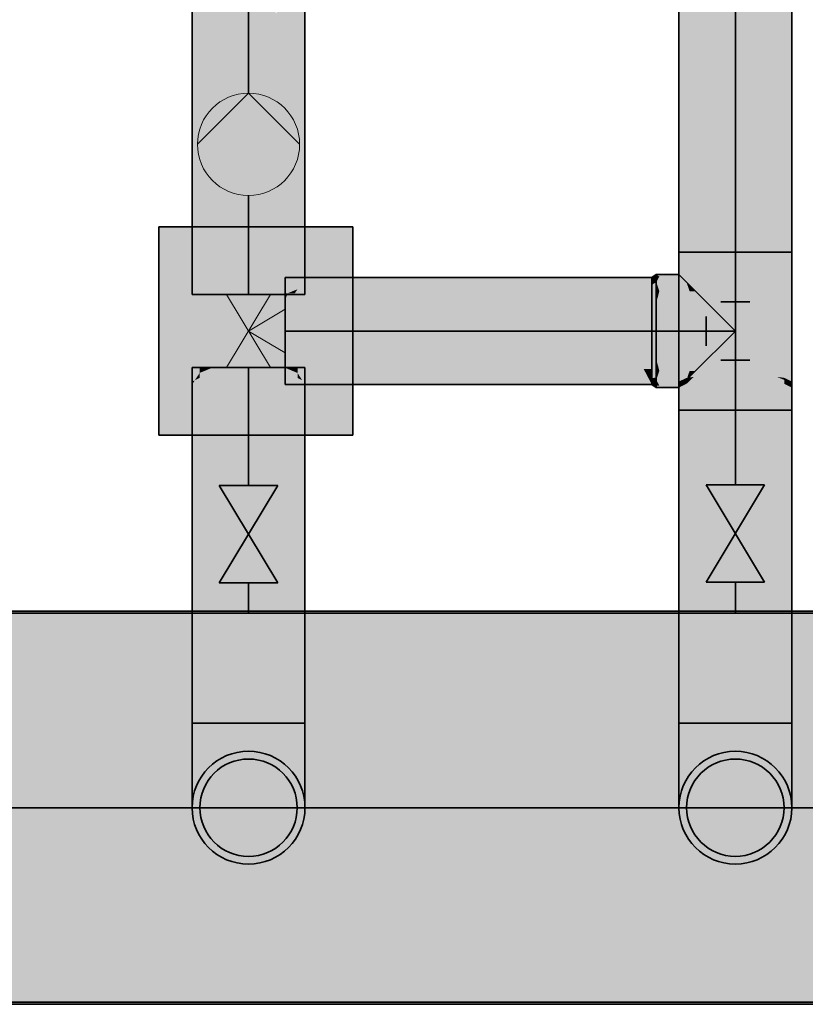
# Model space of a CAD drawing. Extents: x -459 to 541, y -543 to 550.
# Tile 503 of 577: x 203 to 211, y 259 to 269. Entities that reach past the tile are written whole.
import ezdxf
from ezdxf.lldxf.tags import DXFTag

# ---------------------------------------------------------------- set-up
doc = ezdxf.new("R2010")
doc.units = 0
doc.layers.get('0').update_dxf_attribs({"lineweight": 35})
doc.layers.add('0-Shading', color=7, linetype='Continuous', lineweight=35)
for name, color, linetype, lineweight, true_color in [('H_Heizung', 1, 'Continuous', 35, 0xff0000), ('H_Ruecklauf', 5, 'Continuous', 35, 0x0000ff), ('H_Vorlauf', 1, 'Continuous', 35, 0xff0000), ('H_Vorlauf@DELETE-EINSTRICH', 1, 'Continuous', 5, 0xff0000)]:
    doc.layers.add(name, color=color, linetype=linetype, lineweight=lineweight, true_color=true_color)
tags = doc.linetypes.add('STRICHPUNKT2', pattern=[12.7, 6.35, -3.175, 0, -3.175]).pattern_tags.tags
tags[10:11] = [DXFTag(74, 4), DXFTag(75, 0), DXFTag(340, '0'), DXFTag(46, 0.0), DXFTag(50, 0.0), DXFTag(44, 0.0), DXFTag(45, 0.0)]
tags[8:9] = [DXFTag(74, 4), DXFTag(75, 0), DXFTag(340, '0'), DXFTag(46, 0.0), DXFTag(50, 0.0), DXFTag(44, 0.0), DXFTag(45, 0.0)]
tags[6:7] = [DXFTag(74, 4), DXFTag(75, 0), DXFTag(340, '0'), DXFTag(46, 0.0), DXFTag(50, 0.0), DXFTag(44, 0.0), DXFTag(45, 0.0)]
tags[4:5] = [DXFTag(74, 4), DXFTag(75, 0), DXFTag(340, '0'), DXFTag(46, 0.0), DXFTag(50, 0.0), DXFTag(44, 0.0), DXFTag(45, 0.0)]

# ---------------------------------------------------------------- blocks, each defined once
blk = doc.blocks.new('Shading-A07ALAKV1N', base_point=(152.569, 260.296))
at = {"layer": '0-Shading', "color": 174, "true_color": 0x0000a0}
for points in [[(209.489, 267.005), (209.567, 267.005), (209.489, 276.926), (209.567, 276.926)], [(210.572, 274.498), (210.572, 267.005), (210.649, 274.409), (210.649, 267.005)], [(209.567, 265.712), (209.567, 267.005), (209.489, 265.674), (209.489, 267.005)], [(210.649, 265.674), (210.649, 267.005), (210.572, 265.712), (210.572, 267.005)], [(209.489, 265.613), (209.529, 265.633), (209.567, 265.712), (209.567, 265.691)], [(209.489, 265.643), (209.489, 265.613), (209.518, 265.688), (209.567, 265.712)], [(209.489, 265.674), (209.489, 265.643), (209.518, 265.688)], [(209.529, 265.633), (209.567, 265.651), (209.567, 265.691)], [(210.609, 265.633), (210.572, 265.712), (210.572, 265.691)], [(210.572, 265.712), (210.609, 265.633), (210.649, 265.643), (210.649, 265.613)], [(210.572, 265.712), (210.649, 265.643), (210.62, 265.688)], [(210.572, 265.651), (210.609, 265.633), (210.572, 265.691)], [(210.649, 265.643), (210.649, 265.674), (210.62, 265.688)], [(209.489, 265.381), (209.567, 265.381), (209.489, 265.613), (209.567, 265.651)], [(210.572, 265.381), (210.649, 265.381), (210.572, 265.651), (210.649, 265.613)], [(209.489, 262.166), (209.567, 262.166), (209.489, 265.381), (209.567, 265.381)], [(210.572, 262.166), (210.649, 262.166), (210.572, 265.381), (210.649, 265.381)], [(209.489, 261.94), (209.567, 261.865), (209.489, 262.166), (209.567, 262.166)], [(210.572, 261.865), (210.649, 261.94), (210.572, 262.166), (210.649, 262.166)]]:
    blk.add_solid(points, dxfattribs=at)
at = {"layer": '0-Shading', "color": 172, "true_color": 0x0000d9}
for points in [[(209.567, 276.923), (209.567, 267.005), (209.779, 276.338), (209.779, 267.005)], [(210.359, 274.938), (210.359, 267.005), (210.572, 274.498), (210.572, 267.005)], [(209.779, 265.74), (209.779, 267.005), (209.567, 265.712), (209.567, 267.005)], [(210.572, 265.712), (210.572, 267.005), (210.359, 265.74), (210.359, 267.005)], [(209.567, 265.651), (209.779, 265.679), (209.642, 265.722), (209.779, 265.74)], [(209.567, 265.691), (209.642, 265.722), (209.6, 265.717)], [(209.567, 265.651), (209.642, 265.722), (209.567, 265.691)], [(209.567, 265.691), (209.6, 265.717), (209.567, 265.712)], [(209.567, 265.381), (209.779, 265.381), (209.567, 265.651), (209.779, 265.679)], [(210.359, 265.679), (210.496, 265.722), (210.359, 265.74)], [(210.359, 265.679), (210.572, 265.651), (210.496, 265.722), (210.572, 265.691)], [(210.359, 265.381), (210.572, 265.381), (210.359, 265.679), (210.572, 265.651)], [(210.496, 265.722), (210.572, 265.691), (210.538, 265.717)], [(210.572, 265.691), (210.572, 265.712), (210.538, 265.717)], [(209.567, 262.166), (209.779, 262.166), (209.567, 265.381), (209.779, 265.381)], [(210.359, 262.166), (210.572, 262.166), (210.359, 265.381), (210.572, 265.381)], [(209.567, 261.865), (209.779, 261.81), (209.567, 262.166), (209.779, 262.166)], [(210.359, 261.81), (210.572, 261.865), (210.359, 262.166), (210.572, 262.166)]]:
    blk.add_solid(points, dxfattribs=at)
at = {"layer": '0-Shading', "color": 5, "true_color": 0x0000fa}
for points in [[(209.779, 276.338), (209.779, 267.005), (210.069, 275.612), (210.069, 267.005)], [(210.069, 275.612), (210.069, 267.005), (210.359, 274.938), (210.359, 267.005)], [(210.069, 265.75), (210.069, 267.005), (209.779, 265.74), (209.779, 267.005)], [(210.359, 265.74), (210.359, 267.005), (210.069, 265.75), (210.069, 267.005)], [(210.069, 265.69), (210.069, 265.75), (209.779, 265.679), (209.779, 265.74)], [(209.779, 265.381), (210.069, 265.381), (209.779, 265.679), (210.069, 265.69)], [(210.359, 265.679), (210.359, 265.74), (210.069, 265.69), (210.069, 265.75)], [(210.069, 265.381), (210.359, 265.381), (210.069, 265.69), (210.359, 265.679)], [(209.779, 262.166), (210.069, 262.166), (209.779, 265.381), (210.069, 265.381)], [(210.069, 262.166), (210.359, 262.166), (210.069, 265.381), (210.359, 265.381)]]:
    blk.add_solid(points, dxfattribs=at)
at = {"layer": '0-Shading', "color": 174, "true_color": 0x0000b0}
for points in [[(205.649, 266.743), (205.444, 266.743), (205.473, 266.582), (205.444, 266.582)], [(205.649, 266.743), (205.473, 266.582), (205.572, 266.623)], [(205.545, 266.582), (207.96, 266.582), (205.649, 266.743), (207.562, 266.743)], [(207.562, 266.743), (207.96, 266.582), (207.783, 266.743), (208.387, 266.582)], [(207.783, 266.743), (208.387, 266.582), (208.166, 266.743), (208.814, 266.582)], [(208.166, 266.743), (208.814, 266.582), (208.608, 266.743), (209.127, 266.582)], [(208.608, 266.743), (209.127, 266.582), (209.212, 266.601), (209.212, 266.582)], [(208.608, 266.743), (209.212, 266.601), (208.991, 266.743)], [(208.991, 266.743), (209.156, 266.637), (209.212, 266.743)], [(209.156, 266.637), (209.212, 266.601), (209.212, 266.743)], [(209.509, 266.753), (209.288, 266.753), (209.567, 266.695), (209.257, 266.695)], [(209.288, 266.753), (209.257, 266.753), (209.257, 266.695)], [(205.473, 266.582), (205.545, 266.582), (205.572, 266.623)], [(205.444, 265.688), (209.188, 265.688), (205.444, 265.804), (209.127, 265.804)], [(209.127, 265.804), (209.156, 265.749), (209.212, 265.804), (209.212, 265.786)], [(209.156, 265.749), (209.188, 265.688), (209.212, 265.786), (209.212, 265.688)], [(205.444, 265.688), (205.444, 265.643), (205.62, 265.688), (205.649, 265.643)], [(205.62, 265.688), (205.649, 265.643), (209.188, 265.688), (209.212, 265.643)], [(209.212, 265.643), (209.212, 265.688), (209.188, 265.688)], [(209.567, 265.691), (209.257, 265.691), (209.509, 265.633), (209.288, 265.633)], [(209.257, 265.691), (209.257, 265.633), (209.288, 265.633)]]:
    blk.add_solid(points, dxfattribs=at)
at = {"layer": '0-Shading', "color": 174, "true_color": 0x00009b}
for points in [[(209.257, 266.695), (209.257, 266.773), (209.212, 266.669), (209.212, 266.743)], [(209.223, 265.711), (209.212, 265.717), (209.212, 265.704)], [(209.212, 265.643), (209.223, 265.711), (209.212, 265.704)], [(209.212, 265.643), (209.257, 265.613), (209.223, 265.711), (209.257, 265.691)]]:
    blk.add_solid(points, dxfattribs=at)
at = {"layer": '0-Shading', "color": 172, "true_color": 0x0000cb}
for points in [[(209.257, 266.483), (209.257, 266.695), (209.212, 266.468), (209.212, 266.669)], [(209.212, 265.717), (209.257, 265.903), (209.212, 265.918)], [(209.212, 265.717), (209.223, 265.711), (209.257, 265.903), (209.257, 265.715)], [(209.223, 265.711), (209.257, 265.691), (209.257, 265.715)]]:
    blk.add_solid(points, dxfattribs=at)
at = {"layer": '0-Shading', "color": 174, "true_color": 0x000090}
for points in [[(209.489, 266.773), (209.257, 266.773), (209.509, 266.753), (209.288, 266.753)], [(209.257, 266.773), (209.257, 266.753), (209.288, 266.753)], [(209.257, 265.633), (209.257, 265.613), (209.509, 265.633), (209.489, 265.613)]]:
    blk.add_solid(points, dxfattribs=at)
at = {"layer": '0-Shading', "color": 172, "true_color": 0x0000cd}
for points in [[(209.587, 266.637), (209.567, 266.695), (209.277, 266.637), (209.257, 266.695)], [(209.277, 266.637), (209.257, 266.695), (209.257, 266.637)], [(209.567, 266.695), (209.599, 266.603), (209.659, 266.603)], [(209.288, 266.603), (209.277, 266.637), (209.257, 266.603), (209.257, 266.637)], [(209.288, 266.603), (209.599, 266.603), (209.277, 266.637), (209.587, 266.637)], [(209.288, 265.783), (209.257, 265.783), (209.266, 265.717), (209.257, 265.717)], [(209.576, 265.717), (209.599, 265.783), (209.266, 265.717), (209.288, 265.783)], [(209.593, 265.717), (209.659, 265.783), (209.576, 265.717), (209.599, 265.783)], [(209.593, 265.717), (209.266, 265.717), (209.567, 265.691), (209.257, 265.691)], [(209.266, 265.717), (209.257, 265.717), (209.257, 265.691)]]:
    blk.add_solid(points, dxfattribs=at)
at = {"layer": '0-Shading', "color": 5, "true_color": 0x0000f5}
for points in [[(205.473, 266.582), (205.444, 266.582), (205.444, 266.514)], [(205.545, 266.582), (205.444, 266.193), (205.502, 266.193)], [(205.545, 266.582), (205.473, 266.582), (205.444, 266.193), (205.444, 266.514)], [(205.502, 266.193), (208.608, 266.193), (205.545, 266.582), (207.96, 266.582)], [(207.96, 266.582), (208.608, 266.193), (208.387, 266.582), (208.991, 266.193)], [(208.387, 266.582), (208.991, 266.193), (208.814, 266.582), (209.212, 266.193)], [(208.814, 266.582), (209.212, 266.193), (209.127, 266.582)], [(209.127, 266.582), (209.156, 266.449), (209.212, 266.582), (209.212, 266.537)], [(209.156, 266.449), (209.212, 266.193), (209.212, 266.537)], [(209.639, 266.343), (209.624, 266.483), (209.288, 266.343), (209.257, 266.483)], [(209.257, 266.483), (209.257, 266.343), (209.288, 266.343)], [(209.779, 266.483), (209.624, 266.483), (209.837, 266.343), (209.639, 266.343)], [(209.919, 266.343), (209.779, 266.483), (209.837, 266.343)], [(205.444, 266.193), (205.444, 265.804), (205.502, 266.193), (205.545, 265.804)], [(205.545, 265.804), (209.127, 265.804), (205.502, 266.193), (208.608, 266.193)], [(208.608, 266.193), (209.127, 265.804), (209.212, 265.85), (209.212, 265.804)], [(208.608, 266.193), (209.212, 265.85), (208.991, 266.193)], [(208.991, 266.193), (209.156, 265.937), (209.212, 266.193)], [(209.156, 265.937), (209.212, 265.85), (209.212, 266.193)], [(209.624, 265.903), (209.639, 266.043), (209.257, 265.903), (209.288, 266.043)], [(209.288, 266.043), (209.257, 266.043), (209.257, 265.903)], [(209.779, 265.903), (209.837, 266.043), (209.624, 265.903), (209.639, 266.043)], [(209.779, 265.903), (209.919, 266.043), (209.837, 266.043)]]:
    blk.add_solid(points, dxfattribs=at)
at = {"layer": '0-Shading', "color": 172, "true_color": 0x0000e4}
for points in [[(209.624, 266.483), (209.599, 266.603), (209.257, 266.483), (209.288, 266.603)], [(209.288, 266.603), (209.257, 266.603), (209.257, 266.483)], [(209.659, 266.603), (209.599, 266.603), (209.779, 266.483), (209.624, 266.483)], [(209.599, 265.783), (209.624, 265.903), (209.288, 265.783), (209.257, 265.903)], [(209.277, 265.827), (209.257, 265.903), (209.257, 265.827)], [(209.779, 265.903), (209.624, 265.903), (209.659, 265.783), (209.599, 265.783)], [(209.288, 265.783), (209.277, 265.827), (209.257, 265.783), (209.257, 265.827)]]:
    blk.add_solid(points, dxfattribs=at)
at = {"layer": '0-Shading', "color": 5, "true_color": 0x0000e7}
for points in [[(209.257, 266.193), (209.257, 266.483), (209.212, 266.193), (209.212, 266.468)], [(209.257, 265.903), (209.257, 266.193), (209.212, 265.918), (209.212, 266.193)]]:
    blk.add_solid(points, dxfattribs=at)
at = {"layer": '0-Shading', "color": 5, "true_color": 0x0000fd}
for points in [[(209.288, 266.343), (209.257, 266.343), (209.257, 266.193)], [(209.643, 266.248), (209.639, 266.343), (209.268, 266.248), (209.288, 266.343)], [(209.837, 266.343), (209.639, 266.343), (209.857, 266.193), (209.645, 266.193)], [(210.069, 266.193), (209.919, 266.343), (209.857, 266.193), (209.837, 266.343)], [(209.257, 266.193), (209.645, 266.193), (209.268, 266.248), (209.643, 266.248)], [(209.639, 266.043), (209.645, 266.193), (209.288, 266.043), (209.257, 266.193)], [(209.257, 266.193), (209.257, 266.043), (209.288, 266.043)], [(209.857, 266.193), (209.645, 266.193), (209.837, 266.043), (209.639, 266.043)], [(209.919, 266.043), (210.069, 266.193), (209.837, 266.043), (209.857, 266.193)]]:
    blk.add_solid(points, dxfattribs=at)
at = {"layer": '0-Shading', "color": 14, "true_color": 0x900000}
for points in [[(152.569, 263.296), (152.569, 263.227), (232.569, 263.296), (232.569, 263.227)], [(152.569, 259.364), (152.569, 259.296), (232.569, 259.364), (232.569, 259.296)]]:
    blk.add_solid(points, dxfattribs=at)
at = {"layer": '0-Shading', "color": 14, "true_color": 0xb00000}
for points in [[(152.569, 263.227), (152.569, 263.028), (232.569, 263.227), (232.569, 263.028)], [(152.569, 259.564), (152.569, 259.364), (232.569, 259.564), (232.569, 259.364)]]:
    blk.add_solid(points, dxfattribs=at)
at = {"layer": '0-Shading', "color": 12, "true_color": 0xcd0000}
for points in [[(152.569, 263.028), (152.569, 262.71), (232.569, 263.028), (232.569, 262.71)], [(152.569, 259.881), (152.569, 259.564), (232.569, 259.881), (232.569, 259.564)]]:
    blk.add_solid(points, dxfattribs=at)
at = {"layer": '0-Shading', "color": 12, "true_color": 0xe40000}
for points in [[(152.569, 262.71), (152.569, 262.296), (232.569, 262.71), (232.569, 262.296)], [(152.569, 260.296), (152.569, 259.881), (232.569, 260.296), (232.569, 259.881)]]:
    blk.add_solid(points, dxfattribs=at)
at = {"layer": '0-Shading', "color": 1, "true_color": 0xf50000}
for points in [[(152.569, 262.296), (152.569, 261.813), (232.569, 262.296), (232.569, 261.813)], [(152.569, 260.778), (152.569, 260.296), (232.569, 260.778), (232.569, 260.296)]]:
    blk.add_solid(points, dxfattribs=at)
at = {"layer": '0-Shading', "color": 5, "true_color": 0x0000f9}
for points in [[(209.779, 261.81), (210.069, 261.79), (209.779, 262.166), (210.069, 262.166)], [(210.069, 261.79), (210.359, 261.81), (210.069, 262.166), (210.359, 262.166)]]:
    blk.add_solid(points, dxfattribs=at)
at = {"layer": '0-Shading', "color": 174, "true_color": 0x00009e}
for points in [[(209.489, 261.731), (209.567, 261.586), (209.489, 261.94), (209.567, 261.865)], [(210.572, 261.586), (210.649, 261.731), (210.572, 261.865), (210.649, 261.94)]]:
    blk.add_solid(points, dxfattribs=at)
at = {"layer": '0-Shading', "color": 172, "true_color": 0x0000d3}
for points in [[(209.567, 261.586), (209.779, 261.479), (209.567, 261.865), (209.779, 261.81)], [(210.359, 261.479), (210.572, 261.586), (210.359, 261.81), (210.572, 261.865)]]:
    blk.add_solid(points, dxfattribs=at)
at = {"layer": '0-Shading', "color": 1, "true_color": 0xfd0000}
for points in [[(152.569, 261.813), (152.569, 261.296), (232.569, 261.813), (232.569, 261.296)], [(152.569, 261.296), (152.569, 260.778), (232.569, 261.296), (232.569, 260.778)]]:
    blk.add_solid(points, dxfattribs=at)
at = {"layer": '0-Shading', "color": 174, "true_color": 0x000099}
for points in [[(209.489, 261.55), (209.567, 261.345), (209.489, 261.731), (209.567, 261.586)], [(210.572, 261.345), (210.649, 261.55), (210.572, 261.586), (210.649, 261.731)]]:
    blk.add_solid(points, dxfattribs=at)
at = {"layer": '0-Shading', "color": 5, "true_color": 0x0000f1}
for points in [[(209.779, 261.479), (210.069, 261.441), (209.779, 261.81), (210.069, 261.79)], [(210.069, 261.441), (210.359, 261.479), (210.069, 261.79), (210.359, 261.81)]]:
    blk.add_solid(points, dxfattribs=at)
at = {"layer": '0-Shading', "color": 174, "true_color": 0x000093}
for points in [[(209.489, 261.412), (209.567, 261.161), (209.489, 261.55), (209.567, 261.345)], [(210.572, 261.161), (210.649, 261.412), (210.572, 261.345), (210.649, 261.55)]]:
    blk.add_solid(points, dxfattribs=at)
at = {"layer": '0-Shading', "color": 172, "true_color": 0x0000c7}
for points in [[(209.567, 261.345), (209.779, 261.195), (209.567, 261.586), (209.779, 261.479)], [(210.359, 261.195), (210.572, 261.345), (210.359, 261.479), (210.572, 261.586)]]:
    blk.add_solid(points, dxfattribs=at)
at = {"layer": '0-Shading', "color": 172, "true_color": 0x0000e1}
for points in [[(209.779, 261.195), (210.069, 261.14), (209.779, 261.479), (210.069, 261.441)], [(210.069, 261.14), (210.359, 261.195), (210.069, 261.441), (210.359, 261.479)]]:
    blk.add_solid(points, dxfattribs=at)
at = {"layer": '0-Shading', "color": 174, "true_color": 0x00008c}
for points in [[(209.489, 261.325), (209.567, 261.045), (209.489, 261.412), (209.567, 261.161)], [(210.572, 261.045), (210.649, 261.325), (210.572, 261.161), (210.649, 261.412)]]:
    blk.add_solid(points, dxfattribs=at)
at = {"layer": '0-Shading', "color": 176, "true_color": 0x000083}
for points in [[(209.489, 261.296), (209.567, 261.006), (209.489, 261.325), (209.567, 261.045)], [(210.572, 261.006), (210.649, 261.296), (210.572, 261.045), (210.649, 261.325)]]:
    blk.add_solid(points, dxfattribs=at)
at = {"layer": '0-Shading', "color": 172, "true_color": 0x0000b6}
for points in [[(209.567, 261.161), (209.779, 260.977), (209.567, 261.345), (209.779, 261.195)], [(210.359, 260.977), (210.572, 261.161), (210.359, 261.195), (210.572, 261.345)]]:
    blk.add_solid(points, dxfattribs=at)
at = {"layer": '0-Shading', "color": 174, "true_color": 0x0000a2}
for points in [[(209.567, 261.045), (209.779, 260.84), (209.567, 261.161), (209.779, 260.977)], [(210.359, 260.84), (210.572, 261.045), (210.359, 260.977), (210.572, 261.161)]]:
    blk.add_solid(points, dxfattribs=at)
at = {"layer": '0-Shading', "color": 172, "true_color": 0x0000ca}
for points in [[(209.779, 260.977), (210.069, 260.91), (209.779, 261.195), (210.069, 261.14)], [(210.069, 260.91), (210.359, 260.977), (210.069, 261.14), (210.359, 261.195)]]:
    blk.add_solid(points, dxfattribs=at)
at = {"layer": '0-Shading', "color": 176, "true_color": 0x00008b}
for points in [[(209.567, 261.006), (209.779, 260.793), (209.567, 261.045), (209.779, 260.84)], [(210.359, 260.793), (210.572, 261.006), (210.359, 260.84), (210.572, 261.045)]]:
    blk.add_solid(points, dxfattribs=at)
at = {"layer": '0-Shading', "color": 174, "true_color": 0x0000ae}
for points in [[(209.779, 260.84), (210.069, 260.765), (209.779, 260.977), (210.069, 260.91)], [(210.069, 260.765), (210.359, 260.84), (210.069, 260.91), (210.359, 260.977)]]:
    blk.add_solid(points, dxfattribs=at)
at = {"layer": '0-Shading', "color": 174, "true_color": 0x00008f}
for points in [[(209.779, 260.793), (210.069, 260.716), (209.779, 260.84), (210.069, 260.765)], [(210.069, 260.716), (210.359, 260.793), (210.069, 260.765), (210.359, 260.84)]]:
    blk.add_solid(points, dxfattribs=at)
blk = doc.blocks.new('Shading-A07ALAKX1N', base_point=(152.549, 262.235))
at = {"layer": '0-Shading', "color": 12, "true_color": 0xd90000}
for points in [[(205.572, 269.047), (205.572, 274.281), (205.359, 269.453), (205.359, 275.602)], [(204.567, 269.962), (204.567, 268.818), (204.779, 269.981), (204.779, 268.733)], [(205.359, 269.453), (205.359, 268.346), (205.572, 269.047), (205.572, 268.148)], [(204.779, 268.733), (204.567, 268.818), (204.672, 266.568), (204.567, 266.821)], [(204.779, 268.733), (204.672, 266.568), (204.779, 266.568)], [(205.359, 268.346), (205.359, 266.568), (205.572, 268.148), (205.572, 266.568)], [(204.567, 266.821), (204.567, 266.568), (204.672, 266.568)], [(204.567, 265.763), (204.666, 265.804), (204.567, 265.818), (204.672, 265.818)], [(204.779, 265.818), (204.699, 265.818), (204.567, 265.712), (204.567, 265.763)], [(204.779, 265.818), (204.567, 265.712), (204.779, 265.74)], [(204.666, 265.804), (204.699, 265.818), (204.672, 265.818)], [(205.439, 265.818), (205.359, 265.818), (205.572, 265.712), (205.359, 265.74)], [(205.467, 265.818), (205.439, 265.818), (205.473, 265.804)], [(205.439, 265.818), (205.572, 265.712), (205.572, 265.763)], [(205.572, 265.763), (205.572, 265.818), (205.473, 265.804), (205.467, 265.818)], [(204.567, 265.712), (204.567, 262.166), (204.779, 265.74), (204.779, 262.166)], [(205.359, 265.74), (205.359, 262.166), (205.572, 265.712), (205.572, 262.166)], [(204.567, 261.865), (204.779, 261.81), (204.567, 262.166), (204.779, 262.166)], [(205.359, 261.81), (205.572, 261.865), (205.359, 262.166), (205.572, 262.166)]]:
    blk.add_solid(points, dxfattribs=at)
at = {"layer": '0-Shading', "color": 14, "true_color": 0xa00000}
for points in [[(205.649, 268.687), (205.649, 273.005), (205.572, 269.047), (205.572, 274.281)], [(204.489, 269.743), (204.489, 268.792), (204.567, 269.962), (204.567, 268.818)], [(205.572, 269.047), (205.572, 268.148), (205.649, 268.687), (205.649, 268.019)], [(204.567, 268.818), (204.489, 268.792), (204.567, 266.821), (204.489, 267.521)], [(205.572, 268.148), (205.572, 266.568), (205.649, 268.019), (205.649, 266.568)], [(204.567, 266.821), (204.489, 267.521), (204.567, 266.623), (204.489, 266.743)], [(204.489, 266.743), (204.489, 266.568), (204.567, 266.623), (204.567, 266.568)], [(204.567, 265.818), (204.489, 265.818), (204.518, 265.688), (204.489, 265.674)], [(204.567, 265.818), (204.518, 265.688), (204.567, 265.763)], [(205.649, 265.818), (205.572, 265.818), (205.62, 265.688), (205.572, 265.763)], [(205.649, 265.818), (205.62, 265.688), (205.649, 265.674)], [(204.567, 265.712), (204.489, 262.166), (204.567, 262.166)], [(204.567, 265.712), (204.518, 265.688), (204.489, 262.166), (204.489, 265.643)], [(204.518, 265.688), (204.489, 265.674), (204.489, 265.643)], [(204.518, 265.688), (204.567, 265.712), (204.567, 265.763)], [(205.572, 265.763), (205.572, 265.712), (205.62, 265.688)], [(205.572, 265.712), (205.572, 262.166), (205.649, 265.674), (205.649, 262.166)], [(204.489, 261.94), (204.567, 261.865), (204.489, 262.166), (204.567, 262.166)], [(205.572, 261.865), (205.649, 261.94), (205.572, 262.166), (205.649, 262.166)]]:
    blk.add_solid(points, dxfattribs=at)
at = {"layer": '0-Shading', "color": 1, "true_color": 0xfa0000}
for points in [[(204.779, 268.733), (204.811, 269.961), (204.779, 269.981)], [(205.069, 268.561), (205.069, 269.795), (204.779, 268.733), (204.811, 269.961)], [(205.069, 269.795), (205.069, 268.561), (205.359, 269.453), (205.359, 268.346)], [(204.779, 268.733), (204.779, 266.568), (205.069, 268.561), (205.069, 266.568)], [(205.069, 268.561), (205.069, 266.568), (205.359, 268.346), (205.359, 266.568)], [(204.779, 265.818), (204.779, 265.74), (205.069, 265.818), (205.069, 265.75)], [(205.069, 265.818), (205.069, 265.75), (205.359, 265.818), (205.359, 265.74)], [(204.779, 265.74), (204.779, 262.166), (205.069, 265.75), (205.069, 262.166)], [(205.069, 265.75), (205.069, 262.166), (205.359, 265.74), (205.359, 262.166)]]:
    blk.add_solid(points, dxfattribs=at)
at = {"layer": '0-Shading', "color": 1, "true_color": 0xff0000}
for points in [[(206.14, 265.766), (206.14, 267.264), (204.148, 265.766), (204.148, 267.264)], [(206.14, 265.122), (206.14, 265.766), (204.148, 265.122), (204.148, 265.766)]]:
    blk.add_solid(points, dxfattribs=at)
at = {"layer": '0-Shading', "color": 14, "true_color": 0x900000}
for points in [[(152.549, 263.316), (152.549, 263.247), (232.589, 263.316), (232.589, 263.247)], [(152.549, 259.344), (152.549, 259.276), (232.589, 259.344), (232.589, 259.276)]]:
    blk.add_solid(points, dxfattribs=at)
at = {"layer": '0-Shading', "color": 14, "true_color": 0xb00000}
for points in [[(232.589, 263.247), (152.549, 263.247), (232.589, 263.217), (152.549, 263.217)], [(152.549, 263.217), (152.549, 263.045), (232.589, 263.217), (232.589, 263.045)], [(152.549, 259.546), (152.549, 259.344), (232.589, 259.546), (232.589, 259.344)]]:
    blk.add_solid(points, dxfattribs=at)
at = {"layer": '0-Shading', "color": 12, "true_color": 0xcd0000}
for points in [[(232.589, 263.045), (152.549, 263.045), (232.589, 262.998), (152.549, 262.998)], [(152.549, 262.998), (152.549, 262.724), (232.589, 262.998), (232.589, 262.724)], [(152.549, 259.867), (152.549, 259.546), (232.589, 259.867), (232.589, 259.546)]]:
    blk.add_solid(points, dxfattribs=at)
at = {"layer": '0-Shading', "color": 12, "true_color": 0xe40000}
for points in [[(232.589, 262.724), (152.549, 262.724), (232.589, 262.663), (152.549, 262.663)], [(152.549, 262.663), (152.549, 262.306), (232.589, 262.663), (232.589, 262.306)], [(152.549, 260.286), (152.549, 259.867), (232.589, 260.286), (232.589, 259.867)]]:
    blk.add_solid(points, dxfattribs=at)
at = {"layer": '0-Shading', "color": 1, "true_color": 0xf50000}
for points in [[(232.589, 262.306), (152.549, 262.306), (232.589, 262.235), (152.549, 262.235)], [(152.549, 262.235), (152.549, 261.818), (232.589, 262.235), (232.589, 261.818)], [(152.549, 260.773), (152.549, 260.286), (232.589, 260.773), (232.589, 260.286)]]:
    blk.add_solid(points, dxfattribs=at)
at = {"layer": '0-Shading', "color": 1, "true_color": 0xf90000}
for points in [[(204.779, 261.81), (205.069, 261.79), (204.779, 262.166), (205.069, 262.166)], [(205.069, 261.79), (205.359, 261.81), (205.069, 262.166), (205.359, 262.166)]]:
    blk.add_solid(points, dxfattribs=at)
at = {"layer": '0-Shading', "color": 14, "true_color": 0x9e0000}
for points in [[(204.489, 261.731), (204.567, 261.586), (204.489, 261.94), (204.567, 261.865)], [(205.572, 261.586), (205.649, 261.731), (205.572, 261.865), (205.649, 261.94)]]:
    blk.add_solid(points, dxfattribs=at)
at = {"layer": '0-Shading', "color": 12, "true_color": 0xd30000}
for points in [[(204.567, 261.586), (204.779, 261.479), (204.567, 261.865), (204.779, 261.81)], [(205.359, 261.479), (205.572, 261.586), (205.359, 261.81), (205.572, 261.865)]]:
    blk.add_solid(points, dxfattribs=at)
at = {"layer": '0-Shading', "color": 1, "true_color": 0xfd0000}
for points in [[(152.549, 261.818), (152.549, 261.296), (232.589, 261.818), (232.589, 261.296)], [(152.549, 261.296), (152.549, 260.773), (232.589, 261.296), (232.589, 260.773)]]:
    blk.add_solid(points, dxfattribs=at)
at = {"layer": '0-Shading', "color": 14, "true_color": 0x990000}
for points in [[(204.489, 261.55), (204.567, 261.345), (204.489, 261.731), (204.567, 261.586)], [(205.572, 261.345), (205.649, 261.55), (205.572, 261.586), (205.649, 261.731)]]:
    blk.add_solid(points, dxfattribs=at)
at = {"layer": '0-Shading', "color": 1, "true_color": 0xf10000}
for points in [[(204.779, 261.479), (205.069, 261.441), (204.779, 261.81), (205.069, 261.79)], [(205.069, 261.441), (205.359, 261.479), (205.069, 261.79), (205.359, 261.81)]]:
    blk.add_solid(points, dxfattribs=at)
at = {"layer": '0-Shading', "color": 14, "true_color": 0x930000}
for points in [[(204.489, 261.412), (204.567, 261.161), (204.489, 261.55), (204.567, 261.345)], [(205.572, 261.161), (205.649, 261.412), (205.572, 261.345), (205.649, 261.55)]]:
    blk.add_solid(points, dxfattribs=at)
at = {"layer": '0-Shading', "color": 12, "true_color": 0xc70000}
for points in [[(204.567, 261.345), (204.779, 261.195), (204.567, 261.586), (204.779, 261.479)], [(205.359, 261.195), (205.572, 261.345), (205.359, 261.479), (205.572, 261.586)]]:
    blk.add_solid(points, dxfattribs=at)
at = {"layer": '0-Shading', "color": 12, "true_color": 0xe10000}
for points in [[(204.779, 261.195), (205.069, 261.14), (204.779, 261.479), (205.069, 261.441)], [(205.069, 261.14), (205.359, 261.195), (205.069, 261.441), (205.359, 261.479)]]:
    blk.add_solid(points, dxfattribs=at)
at = {"layer": '0-Shading', "color": 14, "true_color": 0x8c0000}
for points in [[(204.489, 261.325), (204.567, 261.045), (204.489, 261.412), (204.567, 261.161)], [(205.572, 261.045), (205.649, 261.325), (205.572, 261.161), (205.649, 261.412)]]:
    blk.add_solid(points, dxfattribs=at)
at = {"layer": '0-Shading', "color": 16, "true_color": 0x830000}
for points in [[(204.489, 261.296), (204.567, 261.006), (204.489, 261.325), (204.567, 261.045)], [(205.572, 261.006), (205.649, 261.296), (205.572, 261.045), (205.649, 261.325)]]:
    blk.add_solid(points, dxfattribs=at)
at = {"layer": '0-Shading', "color": 12, "true_color": 0xb60000}
for points in [[(204.567, 261.161), (204.779, 260.977), (204.567, 261.345), (204.779, 261.195)], [(205.359, 260.977), (205.572, 261.161), (205.359, 261.195), (205.572, 261.345)]]:
    blk.add_solid(points, dxfattribs=at)
at = {"layer": '0-Shading', "color": 14, "true_color": 0xa20000}
for points in [[(204.567, 261.045), (204.779, 260.84), (204.567, 261.161), (204.779, 260.977)], [(205.359, 260.84), (205.572, 261.045), (205.359, 260.977), (205.572, 261.161)]]:
    blk.add_solid(points, dxfattribs=at)
at = {"layer": '0-Shading', "color": 12, "true_color": 0xca0000}
for points in [[(204.779, 260.977), (205.069, 260.91), (204.779, 261.195), (205.069, 261.14)], [(205.069, 260.91), (205.359, 260.977), (205.069, 261.14), (205.359, 261.195)]]:
    blk.add_solid(points, dxfattribs=at)
at = {"layer": '0-Shading', "color": 16, "true_color": 0x8b0000}
for points in [[(204.567, 261.006), (204.779, 260.793), (204.567, 261.045), (204.779, 260.84)], [(205.359, 260.793), (205.572, 261.006), (205.359, 260.84), (205.572, 261.045)]]:
    blk.add_solid(points, dxfattribs=at)
at = {"layer": '0-Shading', "color": 14, "true_color": 0xae0000}
for points in [[(204.779, 260.84), (205.069, 260.765), (204.779, 260.977), (205.069, 260.91)], [(205.069, 260.765), (205.359, 260.84), (205.069, 260.91), (205.359, 260.977)]]:
    blk.add_solid(points, dxfattribs=at)
at = {"layer": '0-Shading', "color": 14, "true_color": 0x8f0000}
for points in [[(204.779, 260.793), (205.069, 260.716), (204.779, 260.84), (205.069, 260.765)], [(205.069, 260.716), (205.359, 260.793), (205.069, 260.765), (205.359, 260.84)]]:
    blk.add_solid(points, dxfattribs=at)
blk = doc.blocks.new('gemischter Verteiler-A07ALBME1N', base_point=(152.569, 259.296))
at = {"color": 0, "linetype": 'ByBlock', "lineweight": -2, "ltscale": 0.35}
for p, q in [((152.569, 263.296), (232.569, 263.296)), ((232.569, 259.296), (152.569, 259.296))]:
    blk.add_line(p, q, dxfattribs=at)
at = {"color": 0, "linetype": 'STRICHPUNKT2', "lineweight": -2, "ltscale": 0.35}
blk.add_line((152.569, 261.296), (232.569, 261.296), dxfattribs=at)
at = {"layer": 'H_Ruecklauf', "lineweight": -2}
blk.add_circle((210.069, 261.296), 0.5, dxfattribs=at)
at = {"layer": 'H_Vorlauf', "color": 0, "lineweight": -2}
blk.add_circle((205.069, 261.296), 0.5, dxfattribs=at)
blk = doc.blocks.new('Rohr - 1703-A07ALBTA1N', base_point=(205.069, 263.296))
at = {"color": 0, "linetype": 'ByBlock', "lineweight": -2, "ltscale": 0.35}
for p, q in [((205.069, 264.606), (205.069, 265.818)), ((205.069, 263.296), (205.069, 263.606))]:
    blk.add_line(p, q, dxfattribs=at)
blk = doc.blocks.new('BOA-Compact Flanschen-Absperrventil_ PN6_16_ DN15-200_ bis 120°C-A07ALBTC1N', base_point=(204.769, 263.606))
at = {"color": 0, "lineweight": -2}
for p, q in [((204.769, 264.606), (205.369, 263.606)), ((204.769, 263.606), (205.369, 264.606)), ((205.369, 264.606), (204.769, 264.606)), ((205.369, 263.606), (204.769, 263.606))]:
    blk.add_line(p, q, dxfattribs=at)
blk = doc.blocks.new('Mischerventil-A07ALBTE1N', base_point=(204.844, 265.818))
at = {"color": 0, "lineweight": -2}
for p, q in [((204.844, 265.818), (205.294, 266.568)), ((204.844, 266.568), (205.294, 265.818)), ((205.294, 266.568), (204.844, 266.568)), ((205.444, 266.418), (205.069, 266.193)), ((205.444, 265.968), (205.444, 266.418)), ((205.069, 266.193), (205.444, 265.968)), ((205.294, 265.818), (204.844, 265.818))]:
    blk.add_line(p, q, dxfattribs=at)
blk = doc.blocks.new('Rohr - 1703-A07ALBTG1N', base_point=(205.069, 258.335))
at = {"color": 0, "linetype": 'ByBlock', "lineweight": -2, "ltscale": 0.35}
for p, q in [((205.069, 268.637), (205.069, 269.734)), ((205.069, 266.568), (205.069, 267.587))]:
    blk.add_line(p, q, dxfattribs=at)
blk = doc.blocks.new('Pumpe-A07ALBTI1N', base_point=(204.544, 267.587))
at = {"color": 0, "lineweight": -2}
for p, q in [((205.069, 268.637), (204.544, 268.112)), ((205.594, 268.112), (205.069, 268.637))]:
    blk.add_line(p, q, dxfattribs=at)
blk.add_circle((205.069, 268.112), 0.525, dxfattribs=at)
blk = doc.blocks.new('Rohr - 1703-A07ALBTO1N', base_point=(205.444, 266.193))
at = {"color": 0, "linetype": 'ByBlock', "lineweight": -2, "ltscale": 0.35}
blk.add_line((205.444, 266.193), (210.069, 266.193), dxfattribs=at)
blk = doc.blocks.new('Rohr - 1703-A07ALBTQ1N', base_point=(210.069, 263.296))
at = {"color": 0, "linetype": 'ByBlock', "lineweight": -2, "ltscale": 0.35}
for p, q in [((210.069, 264.614), (210.069, 266.193)), ((210.069, 263.296), (210.069, 263.614))]:
    blk.add_line(p, q, dxfattribs=at)
blk = doc.blocks.new('BOA-Compact Flanschen-Absperrventil_ PN6_16_ DN15-200_ bis 120°C-A07ALBTS1N', base_point=(209.769, 263.614))
at = {"color": 0, "lineweight": -2}
for p, q in [((209.769, 264.614), (210.369, 263.614)), ((209.769, 263.614), (210.369, 264.614)), ((210.369, 264.614), (209.769, 264.614)), ((210.369, 263.614), (209.769, 263.614))]:
    blk.add_line(p, q, dxfattribs=at)
blk = doc.blocks.new('Rohr - 1703-A07ALBTU1N', base_point=(210.069, 258.335))
at = {"color": 0, "linetype": 'ByBlock', "lineweight": -2, "ltscale": 0.35}
blk.add_line((210.069, 266.193), (210.069, 269.734), dxfattribs=at)
blk = doc.blocks.new('T-Stück-A07ALBTY1N', base_point=(209.769, 265.893))
at = {"color": 0, "lineweight": -2}
for p, q in [((210.219, 266.493), (209.919, 266.493)), ((209.769, 266.343), (209.769, 266.043)), ((209.919, 265.893), (210.219, 265.893))]:
    blk.add_line(p, q, dxfattribs=at)
blk = doc.blocks.new('Geometrie-A07ALC2E1N', base_point=(-101.251, 241.343))
at = {"layer": 'H_Heizung', "lineweight": -2}
for p, q in [((232.569, 263.296), (152.569, 263.296)), ((152.569, 259.296), (232.569, 259.296))]:
    blk.add_line(p, q, dxfattribs=at)
at = {"layer": 'H_Ruecklauf', "lineweight": -2}
for p, q in [((209.489, 276.926), (209.489, 267.005)), ((210.649, 267.005), (210.649, 276.926)), ((209.489, 267.005), (209.829, 267.005)), ((209.489, 267.005), (209.489, 265.381)), ((209.829, 267.005), (209.489, 267.005)), ((209.829, 267.005), (210.309, 267.005)), ((210.309, 267.005), (209.829, 267.005)), ((210.309, 267.005), (210.649, 267.005)), ((210.649, 267.005), (210.309, 267.005)), ((210.649, 265.381), (210.649, 267.005)), ((209.212, 266.743), (205.444, 266.743)), ((205.444, 266.421), (205.444, 266.743)), ((209.257, 266.773), (209.212, 266.743)), ((209.212, 266.743), (209.212, 265.643)), ((209.212, 266.421), (209.212, 266.743)), ((209.257, 266.773), (209.257, 265.613)), ((209.257, 266.773), (209.257, 266.753)), ((209.257, 266.753), (209.257, 266.773)), ((209.257, 266.773), (209.489, 266.773)), ((209.257, 266.753), (209.257, 266.695)), ((209.257, 266.695), (209.257, 266.753)), ((209.257, 266.695), (209.257, 266.603)), ((209.257, 266.603), (209.257, 266.695)), ((209.489, 266.773), (209.509, 266.753)), ((209.509, 266.753), (209.489, 266.773)), ((209.509, 266.753), (209.567, 266.695)), ((209.567, 266.695), (209.509, 266.753)), ((209.567, 266.695), (209.659, 266.603)), ((209.659, 266.603), (209.567, 266.695)), ((209.257, 266.603), (209.257, 266.483)), ((209.257, 266.483), (209.257, 266.603)), ((209.659, 266.603), (209.779, 266.483)), ((209.779, 266.483), (209.659, 266.603)), ((209.257, 266.483), (209.257, 266.343)), ((209.257, 266.343), (209.257, 266.483)), ((209.779, 266.483), (209.919, 266.343)), ((209.919, 266.343), (209.779, 266.483)), ((205.444, 265.965), (205.444, 266.421)), ((209.212, 265.965), (209.212, 266.421)), ((209.257, 266.343), (209.257, 266.193)), ((209.257, 266.193), (209.257, 266.343)), ((209.919, 266.343), (210.069, 266.193)), ((210.069, 266.193), (209.919, 266.343)), ((209.257, 266.193), (209.257, 266.043)), ((209.257, 266.043), (209.257, 266.193)), ((210.069, 266.193), (209.919, 266.043)), ((209.919, 266.043), (210.069, 266.193)), ((209.257, 266.043), (209.257, 265.903)), ((209.257, 265.903), (209.257, 266.043)), ((209.919, 266.043), (209.779, 265.903)), ((209.779, 265.903), (209.919, 266.043)), ((205.444, 265.643), (205.444, 265.965)), ((209.212, 265.643), (209.212, 265.965)), ((209.257, 265.903), (209.257, 265.783)), ((209.257, 265.783), (209.257, 265.903)), ((209.779, 265.903), (209.659, 265.783)), ((209.659, 265.783), (209.779, 265.903)), ((209.257, 265.783), (209.257, 265.691)), ((209.257, 265.691), (209.257, 265.783)), ((209.659, 265.783), (209.567, 265.691)), ((209.567, 265.691), (209.659, 265.783)), ((209.257, 265.691), (209.257, 265.633)), ((209.257, 265.633), (209.257, 265.691)), ((209.567, 265.691), (209.509, 265.633)), ((209.509, 265.633), (209.567, 265.691)), ((205.444, 265.643), (209.212, 265.643)), ((209.257, 265.613), (209.212, 265.643)), ((209.257, 265.633), (209.257, 265.613)), ((209.257, 265.613), (209.257, 265.633)), ((209.257, 265.613), (209.489, 265.613)), ((209.509, 265.633), (209.489, 265.613)), ((209.489, 265.613), (209.509, 265.633)), ((209.489, 265.381), (209.489, 262.166)), ((209.489, 265.381), (209.829, 265.381)), ((209.829, 265.381), (209.489, 265.381)), ((209.829, 265.381), (210.309, 265.381)), ((210.309, 265.381), (209.829, 265.381)), ((210.309, 265.381), (210.649, 265.381)), ((210.649, 265.381), (210.309, 265.381)), ((210.649, 262.166), (210.649, 265.381)), ((209.489, 262.166), (210.649, 262.166)), ((209.489, 261.94), (209.489, 262.166)), ((209.489, 262.166), (209.829, 262.166)), ((209.829, 262.166), (210.309, 262.166)), ((210.309, 262.166), (210.649, 262.166)), ((210.649, 261.94), (210.649, 262.166)), ((209.489, 261.731), (209.489, 261.94)), ((210.649, 261.731), (210.649, 261.94)), ((209.489, 261.55), (209.489, 261.731)), ((210.649, 261.55), (210.649, 261.731)), ((209.489, 261.412), (209.489, 261.55)), ((210.649, 261.412), (210.649, 261.55)), ((209.489, 261.325), (209.489, 261.412)), ((209.489, 261.296), (209.489, 261.325)), ((210.649, 261.325), (210.649, 261.412)), ((210.649, 261.296), (210.649, 261.325))]:
    blk.add_line(p, q, dxfattribs=at)
blk.add_circle((210.069, 261.296), 0.58, dxfattribs=at)
blk.add_circle((210.069, 261.296), 0.58, dxfattribs=at)
blk = doc.blocks.new('Geometrie-A07ALC2G1N', base_point=(-101.131, 241.343))
at = {"layer": 'H_Heizung', "lineweight": -2}
for p, q in [((232.589, 263.316), (152.549, 263.316)), ((152.549, 259.276), (232.589, 259.276))]:
    blk.add_line(p, q, dxfattribs=at)
at = {"layer": 'H_Vorlauf', "lineweight": -2}
for p, q in [((204.489, 279.926), (204.489, 266.568)), ((205.649, 266.568), (205.649, 279.926)), ((204.148, 267.264), (204.148, 267.264)), ((204.148, 265.122), (204.148, 267.264)), ((204.148, 267.264), (206.14, 267.264)), ((204.148, 265.122), (204.148, 267.264)), ((204.148, 267.264), (206.14, 267.264)), ((206.14, 267.264), (206.14, 267.264)), ((206.14, 267.264), (206.14, 265.122)), ((206.14, 267.264), (206.14, 265.122)), ((204.489, 266.568), (204.829, 266.568)), ((204.829, 266.568), (205.309, 266.568)), ((205.309, 266.568), (205.649, 266.568)), ((204.489, 265.818), (204.489, 262.166)), ((204.489, 265.818), (204.829, 265.818)), ((204.829, 265.818), (205.309, 265.818)), ((205.309, 265.818), (205.649, 265.818)), ((205.649, 262.166), (205.649, 265.818)), ((204.148, 265.122), (204.148, 265.122)), ((206.14, 265.122), (204.148, 265.122)), ((206.14, 265.122), (204.148, 265.122)), ((206.14, 265.122), (206.14, 265.122)), ((204.489, 262.166), (205.649, 262.166)), ((204.489, 261.94), (204.489, 262.166)), ((204.489, 262.166), (204.829, 262.166)), ((204.829, 262.166), (205.309, 262.166)), ((205.309, 262.166), (205.649, 262.166)), ((205.649, 261.94), (205.649, 262.166)), ((204.489, 261.731), (204.489, 261.94)), ((205.649, 261.731), (205.649, 261.94)), ((204.489, 261.55), (204.489, 261.731)), ((205.649, 261.55), (205.649, 261.731)), ((204.489, 261.412), (204.489, 261.55)), ((205.649, 261.412), (205.649, 261.55)), ((204.489, 261.325), (204.489, 261.412)), ((204.489, 261.296), (204.489, 261.325)), ((205.649, 261.325), (205.649, 261.412)), ((205.649, 261.296), (205.649, 261.325))]:
    blk.add_line(p, q, dxfattribs=at)
blk.add_circle((205.069, 261.296), 0.58, dxfattribs=at)
blk.add_circle((205.069, 261.296), 0.58, dxfattribs=at)

msp = doc.modelspace()

# ---------------------------------------------------------------- block references
for name, p in [('Shading-A07ALAKV1N', (152.569, 260.296)), ('Shading-A07ALAKX1N', (152.549, 262.235))]:
    msp.add_blockref(name, p)
at = {"linetype": 'Continuous', "ltscale": 0.35}
for name, p in [('Geometrie-A07ALC2E1N', (-101.251, 241.343)), ('Geometrie-A07ALC2G1N', (-101.131, 241.343))]:
    msp.add_blockref(name, p, dxfattribs=at)
at = {"layer": 'H_Heizung', "ltscale": 0.35}
msp.add_blockref('gemischter Verteiler-A07ALBME1N', (152.569, 259.296), dxfattribs=at)
at = {"layer": 'H_Ruecklauf', "ltscale": 0.35}
for name, p in [('Rohr - 1703-A07ALBTU1N', (210.069, 258.335)), ('T-Stück-A07ALBTY1N', (209.769, 265.893)), ('Rohr - 1703-A07ALBTO1N', (205.444, 266.193)), ('Rohr - 1703-A07ALBTQ1N', (210.069, 263.296)), ('BOA-Compact Flanschen-Absperrventil_ PN6_16_ DN15-200_ bis 120°C-A07ALBTS1N', (209.769, 263.614))]:
    msp.add_blockref(name, p, dxfattribs=at)
at = {"layer": 'H_Vorlauf', "ltscale": 0.35}
for name, p in [('Rohr - 1703-A07ALBTG1N', (205.069, 258.335)), ('Rohr - 1703-A07ALBTA1N', (205.069, 263.296)), ('BOA-Compact Flanschen-Absperrventil_ PN6_16_ DN15-200_ bis 120°C-A07ALBTC1N', (204.769, 263.606))]:
    msp.add_blockref(name, p, dxfattribs=at)
at = {"layer": 'H_Vorlauf', "lineweight": 5, "ltscale": 0.13}
msp.add_blockref('Mischerventil-A07ALBTE1N', (204.844, 265.818), dxfattribs=at)
at = {"layer": 'H_Vorlauf@DELETE-EINSTRICH', "lineweight": 5, "ltscale": 0.13}
msp.add_blockref('Pumpe-A07ALBTI1N', (204.544, 267.587), dxfattribs=at)

doc.saveas('drawing.dxf')
